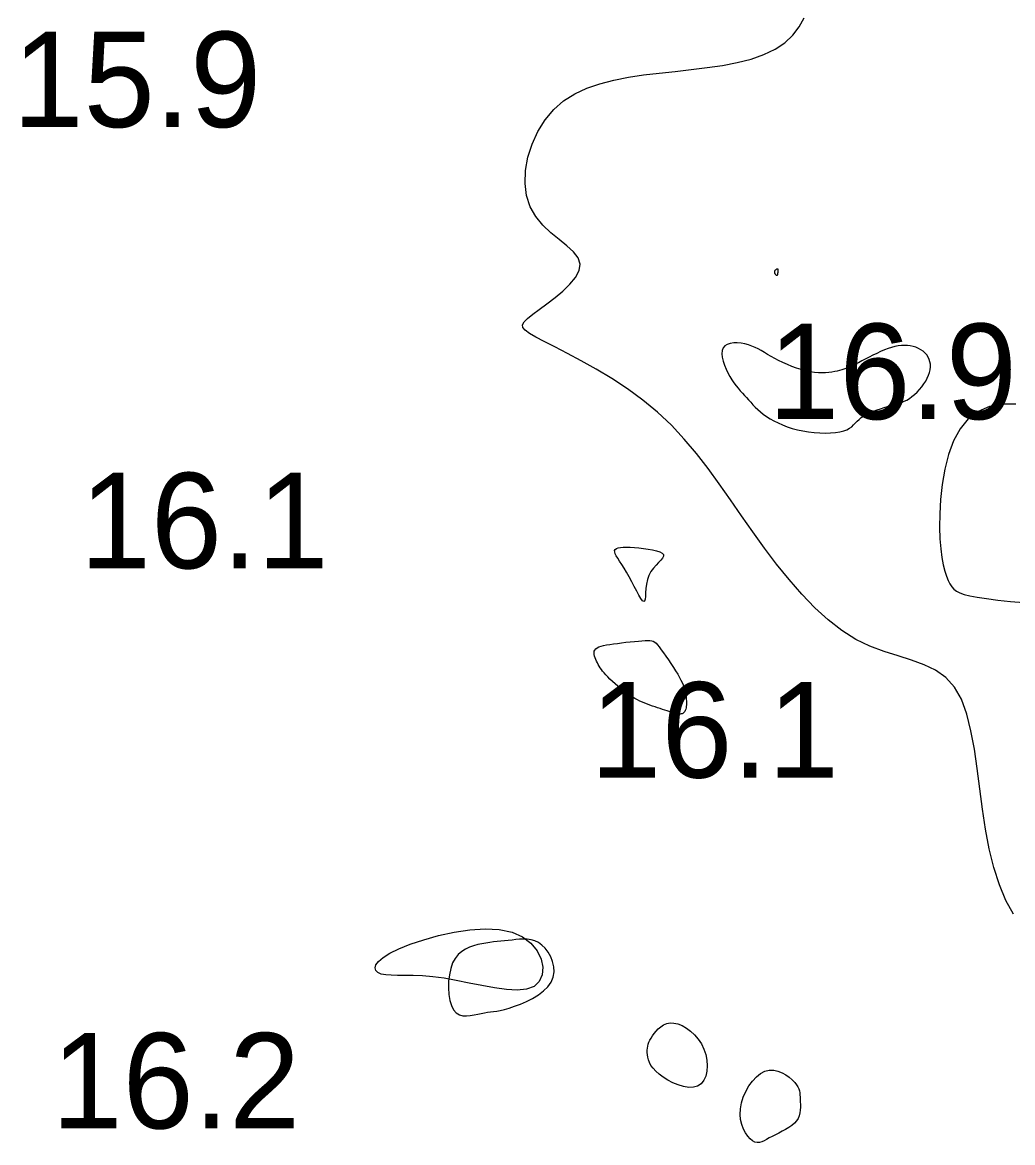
# Model space of a CAD drawing. Extents: x 3040093 to 3056816, y 408076 to 509144.
# Drawn here: x 3046089 to 3046140.9, y 434568 to 434626.6 of the extents above; entities that cross this region are included whole.
import ezdxf

# ---------------------------------------------------------------- set-up
doc = ezdxf.new("R2010")
doc.units = 0
doc.layers.add('V-CHAN-CONT-EL17', color=7, linetype='Continuous')
doc.layers.add('V-TOPO-SOUN-0610', color=7, linetype='Continuous')

msp = doc.modelspace()

# ---------------------------------------------------------------- linework, layer by layer
at = {"layer": 'V-CHAN-CONT-EL17'}
for points in [[(3046140.937, 434579.919), (3046140.545, 434580.64), (3046140.206, 434581.461), (3046139.917, 434582.367), (3046139.673, 434583.341), (3046139.473, 434584.365), (3046139.31, 434585.422), (3046139.17, 434586.49), (3046139.035, 434587.545), (3046138.888, 434588.564), (3046138.713, 434589.523), (3046138.493, 434590.4), (3046138.21, 434591.171), (3046137.848, 434591.813), (3046137.395, 434592.311), (3046136.859, 434592.691), (3046136.254, 434592.983), (3046135.594, 434593.223), (3046134.893, 434593.442), (3046134.164, 434593.674), (3046133.422, 434593.951), (3046132.68, 434594.308), (3046131.95, 434594.768), (3046131.234, 434595.326), (3046130.534, 434595.968), (3046129.851, 434596.679), (3046129.184, 434597.445), (3046128.535, 434598.253), (3046127.904, 434599.087), (3046127.293, 434599.934), (3046126.7, 434600.781), (3046126.117, 434601.621), (3046125.535, 434602.448), (3046124.945, 434603.257), (3046124.336, 434604.042), (3046123.699, 434604.798), (3046123.025, 434605.519), (3046122.303, 434606.199), (3046121.53, 434606.834), (3046120.722, 434607.422), (3046119.902, 434607.961), (3046119.089, 434608.451), (3046118.308, 434608.892), (3046117.579, 434609.281), (3046116.924, 434609.619), (3046116.365, 434609.904), (3046115.92, 434610.137), (3046115.589, 434610.329), (3046115.367, 434610.493), (3046115.251, 434610.641), (3046115.237, 434610.786), (3046115.32, 434610.94), (3046115.497, 434611.117), (3046115.763, 434611.329), (3046116.11, 434611.584), (3046116.511, 434611.878), (3046116.933, 434612.202), (3046117.344, 434612.547), (3046117.713, 434612.904), (3046118.008, 434613.265), (3046118.197, 434613.621), (3046118.247, 434613.963), (3046118.139, 434614.285), (3046117.897, 434614.597), (3046117.556, 434614.911), (3046117.152, 434615.24), (3046116.721, 434615.597), (3046116.299, 434615.993), (3046115.922, 434616.443), (3046115.625, 434616.957), (3046115.438, 434617.544), (3046115.36, 434618.187), (3046115.387, 434618.866), (3046115.511, 434619.559), (3046115.727, 434620.245), (3046116.028, 434620.903), (3046116.409, 434621.511), (3046116.863, 434622.049), (3046117.383, 434622.5), (3046117.965, 434622.869), (3046118.601, 434623.168), (3046119.286, 434623.406), (3046120.014, 434623.594), (3046120.777, 434623.742), (3046121.571, 434623.861), (3046122.389, 434623.961), (3046123.224, 434624.052), (3046124.063, 434624.144), (3046124.894, 434624.245), (3046125.703, 434624.365), (3046126.477, 434624.512), (3046127.203, 434624.696), (3046127.869, 434624.925), (3046128.46, 434625.209), (3046128.966, 434625.552), (3046129.386, 434625.948), (3046129.723, 434626.386), (3046129.979, 434626.854)], [(3046141.066, 434606.628), (3046140.351, 434606.622), (3046139.685, 434606.496), (3046139.086, 434606.243), (3046138.566, 434605.856), (3046138.138, 434605.335), (3046137.797, 434604.702), (3046137.533, 434603.986), (3046137.338, 434603.216), (3046137.204, 434602.422), (3046137.12, 434601.632), (3046137.079, 434600.875), (3046137.071, 434600.18), (3046137.088, 434599.569), (3046137.127, 434599.042), (3046137.183, 434598.591), (3046137.253, 434598.208), (3046137.335, 434597.887), (3046137.424, 434597.619), (3046137.518, 434597.396), (3046137.612, 434597.213), (3046137.707, 434597.06), (3046137.814, 434596.934), (3046137.948, 434596.829), (3046138.122, 434596.74), (3046138.352, 434596.662), (3046138.653, 434596.591), (3046139.037, 434596.52), (3046139.521, 434596.446), (3046140.11, 434596.367), (3046140.776, 434596.295), (3046141.485, 434596.248)]]:
    msp.add_lwpolyline(points, dxfattribs=at)
for points in [[(3046128.477, 434613.417), (3046128.491, 434613.403), (3046128.505, 434613.392), (3046128.518, 434613.383), (3046128.531, 434613.377), (3046128.543, 434613.373), (3046128.554, 434613.372), (3046128.564, 434613.373), (3046128.572, 434613.377), (3046128.579, 434613.384), (3046128.584, 434613.392), (3046128.588, 434613.402), (3046128.592, 434613.413), (3046128.595, 434613.425), (3046128.597, 434613.436), (3046128.598, 434613.448), (3046128.6, 434613.459), (3046128.601, 434613.47), (3046128.603, 434613.481), (3046128.604, 434613.492), (3046128.606, 434613.505), (3046128.608, 434613.519), (3046128.61, 434613.534), (3046128.613, 434613.552), (3046128.617, 434613.572), (3046128.62, 434613.594), (3046128.622, 434613.616), (3046128.623, 434613.638), (3046128.622, 434613.658), (3046128.618, 434613.675), (3046128.61, 434613.688), (3046128.597, 434613.697), (3046128.58, 434613.699), (3046128.56, 434613.696), (3046128.537, 434613.689), (3046128.513, 434613.677), (3046128.489, 434613.662), (3046128.467, 434613.644), (3046128.448, 434613.624), (3046128.433, 434613.603), (3046128.424, 434613.581), (3046128.419, 434613.558), (3046128.419, 434613.535), (3046128.423, 434613.512), (3046128.43, 434613.491), (3046128.44, 434613.47), (3046128.451, 434613.45), (3046128.464, 434613.432)], [(3046128.191, 434605.862), (3046128.393, 434605.748), (3046128.611, 434605.639), (3046128.844, 434605.536), (3046129.091, 434605.442), (3046129.351, 434605.357), (3046129.623, 434605.283), (3046129.907, 434605.222), (3046130.201, 434605.174), (3046130.499, 434605.139), (3046130.796, 434605.119), (3046131.085, 434605.112), (3046131.361, 434605.119), (3046131.618, 434605.14), (3046131.85, 434605.175), (3046132.05, 434605.224), (3046132.216, 434605.287), (3046132.352, 434605.361), (3046132.465, 434605.444), (3046132.564, 434605.535), (3046132.656, 434605.63), (3046132.749, 434605.727), (3046132.849, 434605.825), (3046132.965, 434605.92), (3046133.102, 434606.01), (3046133.257, 434606.096), (3046133.427, 434606.177), (3046133.607, 434606.252), (3046133.792, 434606.322), (3046133.979, 434606.386), (3046134.163, 434606.443), (3046134.339, 434606.495), (3046134.505, 434606.541), (3046134.66, 434606.583), (3046134.808, 434606.625), (3046134.949, 434606.669), (3046135.085, 434606.717), (3046135.219, 434606.774), (3046135.352, 434606.842), (3046135.485, 434606.924), (3046135.619, 434607.021), (3046135.754, 434607.133), (3046135.887, 434607.257), (3046136.014, 434607.391), (3046136.134, 434607.533), (3046136.244, 434607.681), (3046136.343, 434607.832), (3046136.426, 434607.984), (3046136.493, 434608.136), (3046136.542, 434608.285), (3046136.574, 434608.431), (3046136.589, 434608.574), (3046136.586, 434608.712), (3046136.566, 434608.845), (3046136.528, 434608.971), (3046136.472, 434609.089), (3046136.398, 434609.2), (3046136.309, 434609.301), (3046136.205, 434609.393), (3046136.088, 434609.474), (3046135.961, 434609.544), (3046135.825, 434609.602), (3046135.682, 434609.648), (3046135.534, 434609.681), (3046135.383, 434609.7), (3046135.227, 434609.705), (3046135.067, 434609.697), (3046134.902, 434609.676), (3046134.732, 434609.642), (3046134.555, 434609.595), (3046134.371, 434609.535), (3046134.181, 434609.463), (3046133.983, 434609.379), (3046133.78, 434609.286), (3046133.576, 434609.187), (3046133.374, 434609.086), (3046133.178, 434608.984), (3046132.991, 434608.886), (3046132.815, 434608.794), (3046132.655, 434608.711), (3046132.513, 434608.64), (3046132.386, 434608.581), (3046132.269, 434608.53), (3046132.159, 434608.488), (3046132.053, 434608.451), (3046131.945, 434608.419), (3046131.832, 434608.39), (3046131.711, 434608.361), (3046131.577, 434608.333), (3046131.43, 434608.307), (3046131.271, 434608.284), (3046131.1, 434608.268), (3046130.916, 434608.261), (3046130.72, 434608.265), (3046130.512, 434608.283), (3046130.293, 434608.316), (3046130.062, 434608.367), (3046129.824, 434608.433), (3046129.581, 434608.513), (3046129.338, 434608.603), (3046129.098, 434608.701), (3046128.865, 434608.805), (3046128.642, 434608.913), (3046128.434, 434609.021), (3046128.242, 434609.128), (3046128.064, 434609.233), (3046127.895, 434609.333), (3046127.733, 434609.427), (3046127.573, 434609.516), (3046127.41, 434609.596), (3046127.241, 434609.667), (3046127.063, 434609.728), (3046126.872, 434609.777), (3046126.674, 434609.812), (3046126.477, 434609.83), (3046126.286, 434609.828), (3046126.11, 434609.804), (3046125.954, 434609.754), (3046125.827, 434609.678), (3046125.736, 434609.57), (3046125.684, 434609.431), (3046125.67, 434609.266), (3046125.688, 434609.08), (3046125.734, 434608.881), (3046125.801, 434608.674), (3046125.886, 434608.465), (3046125.982, 434608.262), (3046126.086, 434608.071), (3046126.192, 434607.897), (3046126.3, 434607.738), (3046126.409, 434607.592), (3046126.519, 434607.456), (3046126.629, 434607.329), (3046126.74, 434607.206), (3046126.85, 434607.087), (3046126.96, 434606.967), (3046127.07, 434606.846), (3046127.181, 434606.723), (3046127.295, 434606.598), (3046127.416, 434606.473), (3046127.545, 434606.349), (3046127.685, 434606.224), (3046127.838, 434606.102), (3046128.006, 434605.981)], [(3046121.518, 434596.334), (3046121.432, 434596.451), (3046121.328, 434596.623), (3046121.211, 434596.835), (3046121.083, 434597.075), (3046120.949, 434597.329), (3046120.812, 434597.583), (3046120.676, 434597.825), (3046120.546, 434598.044), (3046120.423, 434598.237), (3046120.312, 434598.408), (3046120.216, 434598.557), (3046120.139, 434598.685), (3046120.084, 434598.794), (3046120.055, 434598.886), (3046120.054, 434598.961), (3046120.086, 434599.022), (3046120.148, 434599.069), (3046120.239, 434599.103), (3046120.359, 434599.125), (3046120.505, 434599.137), (3046120.675, 434599.139), (3046120.869, 434599.133), (3046121.085, 434599.118), (3046121.32, 434599.098), (3046121.564, 434599.07), (3046121.806, 434599.036), (3046122.035, 434598.994), (3046122.241, 434598.944), (3046122.413, 434598.886), (3046122.539, 434598.82), (3046122.608, 434598.746), (3046122.614, 434598.662), (3046122.566, 434598.568), (3046122.475, 434598.461), (3046122.356, 434598.339), (3046122.22, 434598.2), (3046122.081, 434598.042), (3046121.951, 434597.863), (3046121.843, 434597.662), (3046121.767, 434597.438), (3046121.719, 434597.202), (3046121.69, 434596.968), (3046121.673, 434596.749), (3046121.662, 434596.558), (3046121.648, 434596.408), (3046121.624, 434596.312), (3046121.583, 434596.285)], [(3046119.068, 434593.813), (3046119.139, 434593.865), (3046119.232, 434593.91), (3046119.344, 434593.95), (3046119.476, 434593.985), (3046119.628, 434594.016), (3046119.798, 434594.045), (3046119.988, 434594.074), (3046120.195, 434594.101), (3046120.415, 434594.129), (3046120.641, 434594.155), (3046120.867, 434594.18), (3046121.087, 434594.202), (3046121.295, 434594.221), (3046121.484, 434594.236), (3046121.65, 434594.248), (3046121.787, 434594.254), (3046121.9, 434594.253), (3046121.994, 434594.24), (3046122.075, 434594.214), (3046122.15, 434594.171), (3046122.224, 434594.108), (3046122.302, 434594.021), (3046122.392, 434593.91), (3046122.497, 434593.77), (3046122.614, 434593.608), (3046122.741, 434593.428), (3046122.871, 434593.237), (3046123.002, 434593.041), (3046123.129, 434592.845), (3046123.248, 434592.656), (3046123.355, 434592.479), (3046123.447, 434592.32), (3046123.525, 434592.176), (3046123.589, 434592.045), (3046123.642, 434591.925), (3046123.685, 434591.812), (3046123.719, 434591.705), (3046123.746, 434591.601), (3046123.767, 434591.498), (3046123.785, 434591.392), (3046123.798, 434591.286), (3046123.807, 434591.18), (3046123.813, 434591.077), (3046123.814, 434590.978), (3046123.81, 434590.884), (3046123.803, 434590.796), (3046123.791, 434590.717), (3046123.775, 434590.648), (3046123.755, 434590.588), (3046123.73, 434590.537), (3046123.7, 434590.495), (3046123.665, 434590.461), (3046123.626, 434590.435), (3046123.581, 434590.417), (3046123.531, 434590.405), (3046123.476, 434590.401), (3046123.415, 434590.403), (3046123.348, 434590.41), (3046123.274, 434590.424), (3046123.194, 434590.442), (3046123.107, 434590.465), (3046123.012, 434590.493), (3046122.909, 434590.524), (3046122.799, 434590.559), (3046122.681, 434590.597), (3046122.558, 434590.638), (3046122.431, 434590.681), (3046122.3, 434590.726), (3046122.167, 434590.773), (3046122.034, 434590.82), (3046121.902, 434590.869), (3046121.771, 434590.918), (3046121.641, 434590.969), (3046121.512, 434591.023), (3046121.381, 434591.082), (3046121.248, 434591.147), (3046121.112, 434591.22), (3046120.973, 434591.302), (3046120.828, 434591.395), (3046120.678, 434591.5), (3046120.525, 434591.614), (3046120.372, 434591.735), (3046120.22, 434591.86), (3046120.074, 434591.986), (3046119.935, 434592.112), (3046119.806, 434592.233), (3046119.69, 434592.348), (3046119.588, 434592.454), (3046119.5, 434592.553), (3046119.424, 434592.645), (3046119.358, 434592.734), (3046119.299, 434592.819), (3046119.247, 434592.903), (3046119.198, 434592.987), (3046119.152, 434593.074), (3046119.107, 434593.163), (3046119.065, 434593.254), (3046119.028, 434593.346), (3046118.999, 434593.436), (3046118.981, 434593.523), (3046118.976, 434593.606), (3046118.987, 434593.683), (3046119.017, 434593.752)], [(3046115.233, 434578.735), (3046115.672, 434578.397), (3046115.995, 434577.999), (3046116.2, 434577.57), (3046116.287, 434577.14), (3046116.256, 434576.738), (3046116.105, 434576.395), (3046115.833, 434576.139), (3046115.444, 434575.992), (3046114.955, 434575.942), (3046114.388, 434575.97), (3046113.764, 434576.055), (3046113.104, 434576.177), (3046112.431, 434576.316), (3046111.764, 434576.453), (3046111.127, 434576.567), (3046110.536, 434576.644), (3046109.996, 434576.687), (3046109.507, 434576.707), (3046109.069, 434576.713), (3046108.683, 434576.714), (3046108.348, 434576.721), (3046108.066, 434576.742), (3046107.836, 434576.787), (3046107.66, 434576.864), (3046107.548, 434576.971), (3046107.508, 434577.107), (3046107.551, 434577.268), (3046107.686, 434577.451), (3046107.925, 434577.654), (3046108.277, 434577.873), (3046108.751, 434578.106), (3046109.352, 434578.348), (3046110.055, 434578.585), (3046110.829, 434578.801), (3046111.642, 434578.978), (3046112.465, 434579.101), (3046113.266, 434579.154), (3046114.015, 434579.12), (3046114.679, 434578.984)], [(3046113.24, 434574.759), (3046113.397, 434574.782), (3046113.551, 434574.801), (3046113.71, 434574.822), (3046113.879, 434574.848), (3046114.067, 434574.884), (3046114.28, 434574.935), (3046114.526, 434575.005), (3046114.808, 434575.098), (3046115.116, 434575.214), (3046115.436, 434575.353), (3046115.755, 434575.513), (3046116.058, 434575.695), (3046116.331, 434575.898), (3046116.561, 434576.12), (3046116.733, 434576.363), (3046116.839, 434576.623), (3046116.881, 434576.894), (3046116.867, 434577.168), (3046116.806, 434577.437), (3046116.705, 434577.693), (3046116.573, 434577.929), (3046116.416, 434578.135), (3046116.243, 434578.305), (3046116.061, 434578.433), (3046115.872, 434578.522), (3046115.678, 434578.578), (3046115.48, 434578.606), (3046115.28, 434578.614), (3046115.078, 434578.606), (3046114.878, 434578.588), (3046114.68, 434578.567), (3046114.485, 434578.547), (3046114.292, 434578.528), (3046114.1, 434578.509), (3046113.907, 434578.488), (3046113.713, 434578.465), (3046113.515, 434578.439), (3046113.312, 434578.407), (3046113.103, 434578.37), (3046112.887, 434578.324), (3046112.668, 434578.267), (3046112.452, 434578.191), (3046112.242, 434578.093), (3046112.044, 434577.966), (3046111.863, 434577.806), (3046111.704, 434577.607), (3046111.572, 434577.364), (3046111.47, 434577.075), (3046111.399, 434576.752), (3046111.36, 434576.408), (3046111.351, 434576.06), (3046111.372, 434575.721), (3046111.424, 434575.406), (3046111.506, 434575.131), (3046111.618, 434574.91), (3046111.758, 434574.753), (3046111.922, 434574.655), (3046112.104, 434574.605), (3046112.297, 434574.593), (3046112.497, 434574.61), (3046112.696, 434574.645), (3046112.89, 434574.688), (3046113.073, 434574.728)], [(3046122.121, 434573.671), (3046122.223, 434573.798), (3046122.339, 434573.92), (3046122.471, 434574.03), (3046122.618, 434574.122), (3046122.78, 434574.189), (3046122.959, 434574.225), (3046123.154, 434574.221), (3046123.365, 434574.174), (3046123.586, 434574.085), (3046123.81, 434573.957), (3046124.029, 434573.795), (3046124.238, 434573.6), (3046124.429, 434573.376), (3046124.595, 434573.128), (3046124.729, 434572.858), (3046124.826, 434572.57), (3046124.883, 434572.274), (3046124.901, 434571.981), (3046124.88, 434571.701), (3046124.82, 434571.444), (3046124.719, 434571.221), (3046124.579, 434571.043), (3046124.399, 434570.919), (3046124.181, 434570.857), (3046123.932, 434570.853), (3046123.664, 434570.896), (3046123.386, 434570.98), (3046123.109, 434571.094), (3046122.842, 434571.232), (3046122.596, 434571.385), (3046122.381, 434571.543), (3046122.204, 434571.7), (3046122.064, 434571.855), (3046121.957, 434572.005), (3046121.878, 434572.151), (3046121.823, 434572.292), (3046121.788, 434572.427), (3046121.769, 434572.556), (3046121.761, 434572.678), (3046121.761, 434572.792), (3046121.77, 434572.9), (3046121.787, 434573.005), (3046121.813, 434573.108), (3046121.851, 434573.212), (3046121.899, 434573.318), (3046121.96, 434573.429), (3046122.034, 434573.546)], [(3046127.153, 434568.15), (3046127.027, 434568.29), (3046126.907, 434568.465), (3046126.8, 434568.671), (3046126.713, 434568.904), (3046126.652, 434569.161), (3046126.624, 434569.437), (3046126.636, 434569.73), (3046126.692, 434570.034), (3046126.788, 434570.341), (3046126.92, 434570.641), (3046127.082, 434570.924), (3046127.268, 434571.181), (3046127.474, 434571.401), (3046127.693, 434571.575), (3046127.921, 434571.693), (3046128.152, 434571.749), (3046128.381, 434571.749), (3046128.605, 434571.703), (3046128.818, 434571.62), (3046129.017, 434571.51), (3046129.197, 434571.383), (3046129.354, 434571.248), (3046129.483, 434571.115), (3046129.582, 434570.993), (3046129.653, 434570.879), (3046129.702, 434570.771), (3046129.732, 434570.667), (3046129.749, 434570.562), (3046129.756, 434570.456), (3046129.76, 434570.344), (3046129.763, 434570.223), (3046129.77, 434570.093), (3046129.777, 434569.954), (3046129.78, 434569.809), (3046129.775, 434569.661), (3046129.757, 434569.513), (3046129.721, 434569.367), (3046129.664, 434569.226), (3046129.58, 434569.092), (3046129.467, 434568.969), (3046129.329, 434568.854), (3046129.173, 434568.747), (3046129.002, 434568.647), (3046128.824, 434568.552), (3046128.645, 434568.461), (3046128.469, 434568.373), (3046128.302, 434568.286), (3046128.149, 434568.201), (3046128.009, 434568.121), (3046127.879, 434568.052), (3046127.756, 434567.999), (3046127.637, 434567.966), (3046127.52, 434567.96), (3046127.402, 434567.985), (3046127.28, 434568.047)]]:
    msp.add_lwpolyline(points, close=True, dxfattribs=at)

# ---------------------------------------------------------------- texts
at = {"layer": 'V-TOPO-SOUN-0610'}
for s, p in [('15.9 ', (3046088.533, 434621.13)), ('16.9 ', (3046128.103, 434605.84)), ('16.1 ', (3046092.053, 434598.03)), ('16.1 ', (3046118.783, 434587.07)), ('16.2 ', (3046090.573, 434568.7))]:
    msp.add_text(s, height=5, dxfattribs=at).set_placement(p)

doc.saveas('drawing.dxf')
